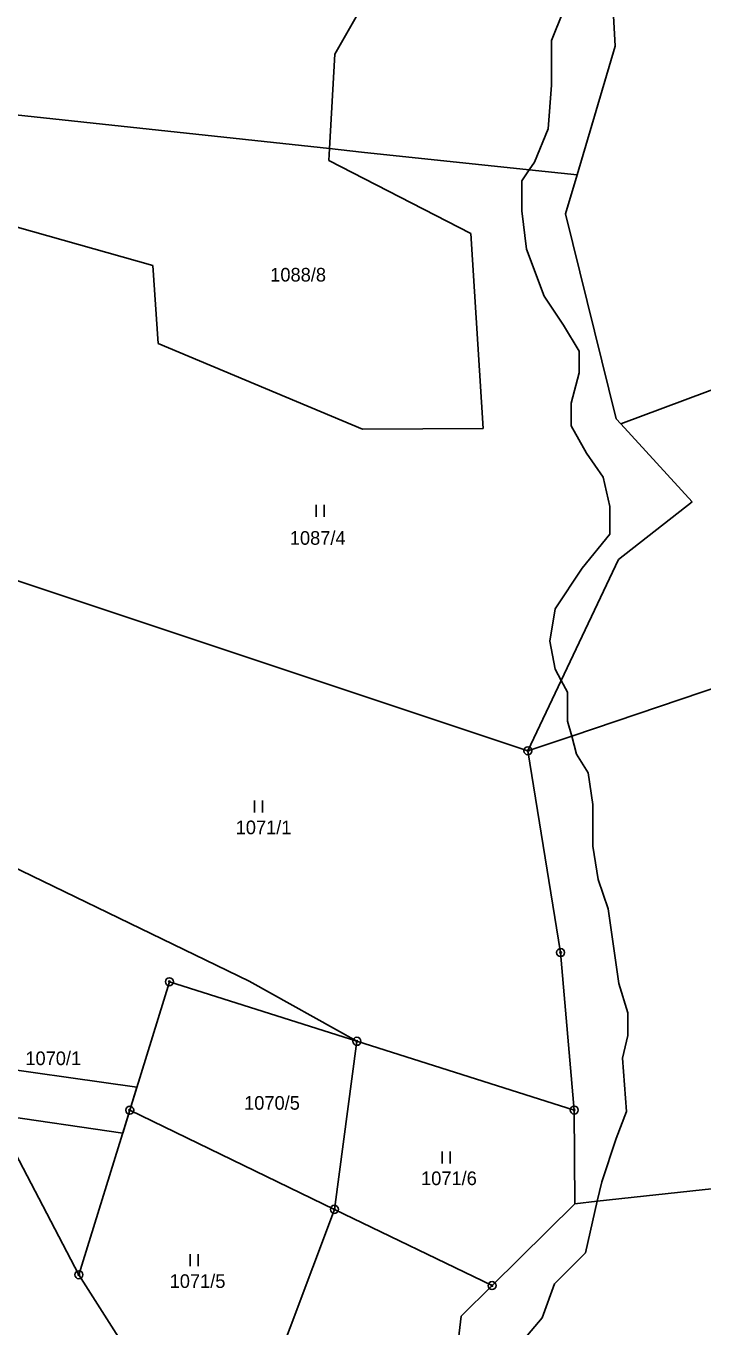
# Model space of a CAD drawing. Extents: x -439246 to -433691, y -1130252 to -1121148.
# Drawn here: x -438346 to -438261.6, y -1123838.4 to -1123676.3 of the extents above; entities that cross this region are included whole.
import ezdxf

# ---------------------------------------------------------------- set-up
doc = ezdxf.new("R2010")
doc.units = 0
for name, color, linetype in [('Vrstva 1', 7, 'Continuous'), ('Vrstva 18', 7, 'Continuous'), ('Vrstva 24', 7, 'Continuous'), ('Vrstva 25', 7, 'Continuous'), ('Vrstva 30', 7, 'Continuous'), ('Vrstva 4', 7, 'Continuous')]:
    doc.layers.add(name, color=color, linetype=linetype)

msp = doc.modelspace()

# ---------------------------------------------------------------- linework, layer by layer
at = {"layer": 'Vrstva 1'}
for p, q in [((-438307.45, -1123679.78), (-438308.12, -1123691.55)), ((-438277.27, -1123694.84), (-438272.5, -1123678.78)), ((-438388.7, -1123682.88), (-438308.12, -1123691.55)), ((-438308.12, -1123691.55), (-438308.2, -1123693.04)), ((-438308.12, -1123691.55), (-438304.14, -1123691.98)), ((-438304.14, -1123691.98), (-438283.23, -1123694.21)), ((-438283.23, -1123694.21), (-438277.27, -1123694.84)), ((-438278.71, -1123699.7), (-438277.27, -1123694.84))]:
    msp.add_line(p, q, dxfattribs=at)
for points in [[(-438272.5, -1123678.78), (-438274.14, -1123649.3)], [(-438301.12, -1123668.59), (-438307.45, -1123679.78)], [(-438330.16, -1123706.15), (-438389.9, -1123689.26)], [(-438308.2, -1123693.04), (-438290.53, -1123702.14)], [(-438272.4, -1123725.23), (-438278.71, -1123699.7)], [(-438290.53, -1123702.14), (-438288.98, -1123726.46)], [(-438329.48, -1123715.86), (-438330.16, -1123706.15)], [(-438229.24, -1123710), (-438271.82, -1123725.86)], [(-438304.03, -1123726.54), (-438329.48, -1123715.86)], [(-438271.82, -1123725.86), (-438272.4, -1123725.23)], [(-438288.98, -1123726.46), (-438304.03, -1123726.54)], [(-438262.93, -1123735.6), (-438271.82, -1123725.86)], [(-438272.12, -1123742.77), (-438262.93, -1123735.6)], [(-438279.25, -1123757.86), (-438272.12, -1123742.77)], [(-438352.37, -1123743.65), (-438283.4, -1123766.64)], [(-438237.27, -1123751.06), (-438277.94, -1123764.8)], [(-438283.4, -1123766.64), (-438279.25, -1123757.86)], [(-438283.4, -1123766.64), (-438277.94, -1123764.8)], [(-438279.32, -1123791.79), (-438283.4, -1123766.64)], [(-438318.14, -1123795.35), (-438357.44, -1123776.31)], [(-438277.63, -1123811.43), (-438279.32, -1123791.79)], [(-438328.09, -1123795.43), (-438333.04, -1123811.45)], [(-438304.72, -1123802.86), (-438328.09, -1123795.43)], [(-438304.72, -1123802.86), (-438318.14, -1123795.35)], [(-438307.52, -1123823.81), (-438304.72, -1123802.86)], [(-438304.72, -1123802.86), (-438277.63, -1123811.43)], [(-438333.04, -1123811.45), (-438339.38, -1123831.96)], [(-438333.04, -1123811.45), (-438307.52, -1123823.81)], [(-438277.63, -1123811.43), (-438277.55, -1123823.11)], [(-438339.38, -1123831.96), (-438349.85, -1123811.99)], [(-438274.75, -1123822.81), (-438254.38, -1123820.59)], [(-438277.55, -1123823.11), (-438274.75, -1123822.81)], [(-438321.25, -1123860.43), (-438307.52, -1123823.81)], [(-438307.52, -1123823.81), (-438287.87, -1123833.32)], [(-438277.55, -1123823.11), (-438287.87, -1123833.32)], [(-438321.25, -1123860.43), (-438339.38, -1123831.96)], [(-438287.87, -1123833.32), (-438291.7, -1123837.12)], [(-438291.7, -1123837.12), (-438295.5, -1123869.33)]]:
    msp.add_lwpolyline(points, dxfattribs=at)
at = {"layer": 'Vrstva 24'}
for centre, radius in [((-438283.4, -1123766.64), 0.5), ((-438283.4, -1123766.64), 0.1), ((-438279.32, -1123791.79), 0.5), ((-438279.32, -1123791.79), 0.1), ((-438328.09, -1123795.43), 0.5), ((-438328.09, -1123795.43), 0.1), ((-438304.72, -1123802.86), 0.5), ((-438304.72, -1123802.86), 0.1), ((-438333.04, -1123811.45), 0.5), ((-438333.04, -1123811.45), 0.1), ((-438277.63, -1123811.43), 0.5), ((-438277.63, -1123811.43), 0.1), ((-438307.52, -1123823.81), 0.5), ((-438307.52, -1123823.81), 0.1), ((-438339.38, -1123831.96), 0.5), ((-438339.38, -1123831.96), 0.1), ((-438287.87, -1123833.32), 0.5), ((-438287.87, -1123833.32), 0.1)]:
    msp.add_circle(centre, radius, dxfattribs=at)
at = {"layer": 'Vrstva 25'}
for p, q in [((-438309.8, -1123737.47), (-438309.8, -1123735.97)), ((-438308.8, -1123737.47), (-438308.8, -1123735.97)), ((-438317.49, -1123774.34), (-438317.49, -1123772.84)), ((-438316.49, -1123774.34), (-438316.49, -1123772.84)), ((-438294.1, -1123818.09), (-438294.1, -1123816.59)), ((-438293.1, -1123818.09), (-438293.1, -1123816.59)), ((-438325.49, -1123830.91), (-438325.49, -1123829.41)), ((-438324.49, -1123830.91), (-438324.49, -1123829.41))]:
    msp.add_line(p, q, dxfattribs=at)
at = {"layer": 'Vrstva 30'}
msp.add_lwpolyline([(-438332.14, -1123808.59), (-438333.04, -1123811.45), (-438333.91, -1123814.32), (-438349.85, -1123811.99), (-438353.34, -1123805.59), (-438332.14, -1123808.59)], dxfattribs=at)
at = {"layer": 'Vrstva 4'}
for p, q in [((-438283.23, -1123694.21), (-438284.14, -1123695.58)), ((-438282.58, -1123693.23), (-438283.23, -1123694.21))]:
    msp.add_line(p, q, dxfattribs=at)
for points in [[(-438279.01, -1123674.45), (-438280.45, -1123678.07)], [(-438280.45, -1123678.07), (-438280.45, -1123683.65)], [(-438280.45, -1123683.65), (-438280.88, -1123689.08)], [(-438280.88, -1123689.08), (-438282.58, -1123693.23)], [(-438284.14, -1123695.58), (-438284.14, -1123699.3)], [(-438284.14, -1123699.3), (-438283.57, -1123704.09)], [(-438283.57, -1123704.09), (-438281.37, -1123709.94)], [(-438281.37, -1123709.94), (-438278.94, -1123713.59)], [(-438278.94, -1123713.59), (-438277.02, -1123716.81)], [(-438277.02, -1123716.81), (-438277.02, -1123719.53)], [(-438277.02, -1123719.53), (-438278.01, -1123723.29)], [(-438278.01, -1123723.29), (-438278.01, -1123726.14)], [(-438278.01, -1123726.14), (-438276.11, -1123729.51)], [(-438276.11, -1123729.51), (-438274, -1123732.53)], [(-438274, -1123732.53), (-438273.18, -1123736.16)], [(-438273.18, -1123736.16), (-438273.18, -1123739.61)], [(-438273.18, -1123739.61), (-438276.62, -1123743.86)], [(-438276.62, -1123743.86), (-438280, -1123748.93)], [(-438280, -1123748.93), (-438280.65, -1123752.96)], [(-438280.65, -1123752.96), (-438280, -1123756.48)], [(-438280, -1123756.48), (-438279.25, -1123757.86)], [(-438279.25, -1123757.86), (-438278.45, -1123759.34)], [(-438278.45, -1123759.34), (-438278.45, -1123762.95)], [(-438278.45, -1123762.95), (-438277.94, -1123764.8)], [(-438277.94, -1123764.8), (-438277.32, -1123767.04)], [(-438277.32, -1123767.04), (-438275.87, -1123769.38)], [(-438275.87, -1123769.38), (-438275.3, -1123773.33)], [(-438275.3, -1123773.33), (-438275.3, -1123778.53)], [(-438275.3, -1123778.53), (-438274.63, -1123782.67)], [(-438274.63, -1123782.67), (-438273.39, -1123786.34)], [(-438273.39, -1123786.34), (-438272.06, -1123795.67)], [(-438272.06, -1123795.67), (-438270.93, -1123799.3)], [(-438270.93, -1123799.3), (-438270.93, -1123802.12)], [(-438270.93, -1123802.12), (-438271.61, -1123804.98)], [(-438271.61, -1123804.98), (-438271.1, -1123811.63)], [(-438271.1, -1123811.63), (-438272.39, -1123814.96)], [(-438272.39, -1123814.96), (-438274.19, -1123820.4)], [(-438274.19, -1123820.4), (-438274.75, -1123822.81)], [(-438274.75, -1123822.81), (-438276.23, -1123829.22)], [(-438276.23, -1123829.22), (-438280.1, -1123833.09)], [(-438280.1, -1123833.09), (-438281.63, -1123837.35)], [(-438281.63, -1123837.35), (-438286.21, -1123842.75)]]:
    msp.add_lwpolyline(points, dxfattribs=at)

# ---------------------------------------------------------------- texts
at = {"layer": 'Vrstva 18'}
for s, p in [('1088/8', (-438315.52, -1123708.13)), ('1087/4', (-438313.08, -1123740.95)), ('1071/1', (-438319.83, -1123777.04)), ('1070/1', (-438346.05, -1123805.83)), ('1070/5', (-438318.78, -1123811.39)), ('1071/6', (-438296.72, -1123820.79)), ('1071/5', (-438328.06, -1123833.61))]:
    msp.add_text(s, height=1.7, dxfattribs=at).set_placement(p)

doc.saveas('drawing.dxf')
